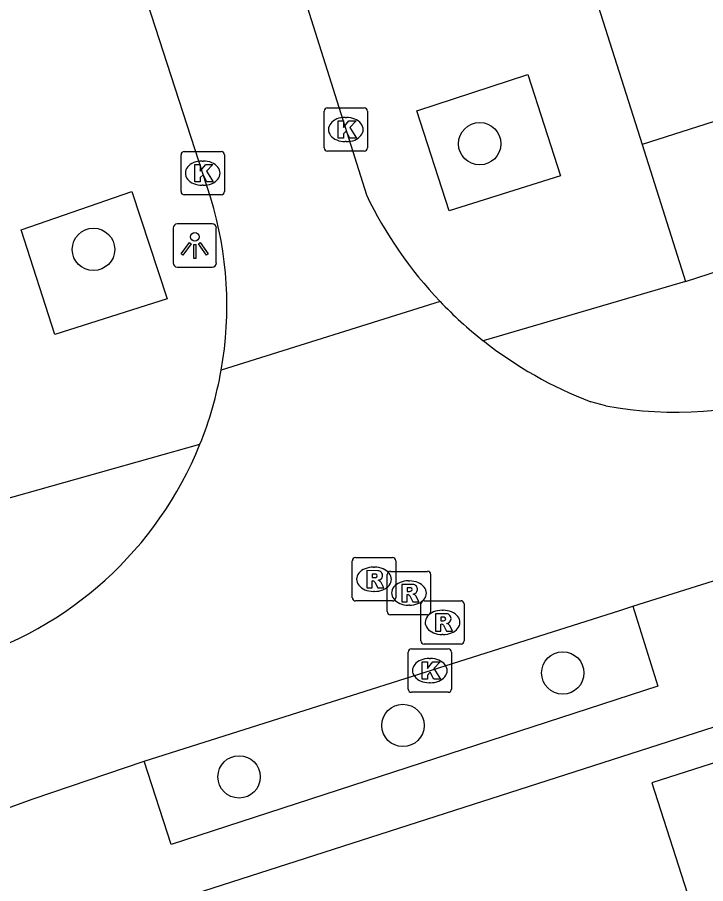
# Model space of a CAD drawing. Extents: x 159718 to 160783, y 383290 to 384030.
# Drawn here: x 160095.96 to 160111.85, y 383557.92 to 383577.91 of the extents above; entities that cross this region are included whole.
import ezdxf

# ---------------------------------------------------------------- set-up
doc = ezdxf.new("R2010")
doc.units = 0
for name, color, linetype in [('IMGEO_Boom', 7, 'Continuous'), ('IMGEO_Kolk', 7, 'Continuous'), ('IMGEO_Lichtpunt', 7, 'Continuous'), ('IMGEO_Pand', 7, 'Continuous'), ('IMGEO_Rijbaan_lokaal_open', 7, 'Continuous'), ('IMGEO_Rioolput', 7, 'Continuous'), ('IMGEO_Voetpad_open', 7, 'Continuous')]:
    doc.layers.add(name, color=color, linetype=linetype)

msp = doc.modelspace()

# ---------------------------------------------------------------- linework, layer by layer
at = {"layer": 'IMGEO_Boom'}
for centre in [(160106.637, 383574.994), (160097.722, 383572.555), (160108.554, 383562.781), (160104.864, 383561.57), (160101.083, 383560.383)]:
    msp.add_circle(centre, 0.489, dxfattribs=at)
at = {"layer": 'IMGEO_Kolk'}
for p, q in [((160103.12, 383575.822), (160103.972, 383575.822)), ((160103.045, 383574.896), (160103.045, 383575.748)), ((160103.533, 383575.602), (160103.558, 383575.602)), ((160104.046, 383575.748), (160104.046, 383574.896)), ((160103.556, 383575.042), (160103.531, 383575.042)), ((160099.817, 383574.815), (160100.669, 383574.815)), ((160103.972, 383574.822), (160103.12, 383574.822)), ((160099.742, 383573.889), (160099.742, 383574.741)), ((160100.23, 383574.595), (160100.255, 383574.595)), ((160100.743, 383574.741), (160100.743, 383573.889)), ((160100.253, 383574.035), (160100.228, 383574.035)), ((160100.669, 383573.815), (160099.817, 383573.815)), ((160104.984, 383562.409), (160104.984, 383563.261)), ((160105.059, 383563.335), (160105.911, 383563.335)), ((160105.985, 383563.261), (160105.985, 383562.409)), ((160105.472, 383563.115), (160105.497, 383563.115)), ((160105.495, 383562.555), (160105.47, 383562.555)), ((160105.911, 383562.335), (160105.059, 383562.335))]:
    msp.add_line(p, q, dxfattribs=at)
for points in [[(160103.12, 383575.822), (160103.972, 383575.822)], [(160103.045, 383574.896), (160103.045, 383575.748)], [(160104.046, 383575.748), (160104.046, 383574.896)], [(160103.366, 383575.522), (160103.489, 383575.522), (160103.489, 383575.371), (160103.619, 383575.522), (160103.783, 383575.522), (160103.637, 383575.371), (160103.79, 383575.122), (160103.638, 383575.122), (160103.553, 383575.286), (160103.489, 383575.219), (160103.489, 383575.122), (160103.366, 383575.122), (160103.366, 383575.522)], [(160099.817, 383574.815), (160100.669, 383574.815)], [(160103.972, 383574.822), (160103.12, 383574.822)], [(160099.742, 383573.889), (160099.742, 383574.741)], [(160100.743, 383574.741), (160100.743, 383573.889)], [(160100.063, 383574.515), (160100.186, 383574.515), (160100.186, 383574.364), (160100.316, 383574.515), (160100.48, 383574.515), (160100.334, 383574.364), (160100.487, 383574.115), (160100.335, 383574.115), (160100.25, 383574.279), (160100.186, 383574.212), (160100.186, 383574.115), (160100.063, 383574.115), (160100.063, 383574.515)], [(160100.669, 383573.815), (160099.817, 383573.815)], [(160104.984, 383562.409), (160104.984, 383563.261)], [(160105.059, 383563.335), (160105.911, 383563.335)], [(160105.985, 383563.261), (160105.985, 383562.409)], [(160105.305, 383563.035), (160105.428, 383563.035), (160105.428, 383562.884), (160105.558, 383563.035), (160105.722, 383563.035), (160105.576, 383562.884), (160105.729, 383562.635), (160105.577, 383562.635), (160105.492, 383562.799), (160105.428, 383562.732), (160105.428, 383562.635), (160105.305, 383562.635), (160105.305, 383563.035)], [(160105.911, 383562.335), (160105.059, 383562.335)]]:
    msp.add_lwpolyline(points, dxfattribs=at)
for centre, start, end in [((160103.122, 383575.746), 91.552, 178.448), ((160103.122, 383575.746), 91.552, 178.448), ((160103.97, 383575.746), 1.552, 88.448), ((160103.97, 383575.746), 1.552, 88.448), ((160099.819, 383574.739), 91.552, 178.448), ((160099.819, 383574.739), 91.552, 178.448), ((160100.667, 383574.739), 1.552, 88.448), ((160100.667, 383574.739), 1.552, 88.448), ((160103.122, 383574.898), 181.552, 268.448), ((160103.122, 383574.898), 181.552, 268.448), ((160103.97, 383574.898), 271.552, 358.448), ((160103.97, 383574.898), 271.552, 358.448), ((160099.819, 383573.891), 181.552, 268.448), ((160099.819, 383573.891), 181.552, 268.448), ((160100.667, 383573.891), 271.552, 358.448), ((160100.667, 383573.891), 271.552, 358.448), ((160105.061, 383563.259), 91.552, 178.448), ((160105.061, 383563.259), 91.552, 178.448), ((160105.909, 383563.259), 1.552, 88.448), ((160105.909, 383563.259), 1.552, 88.448), ((160105.061, 383562.411), 181.552, 268.448), ((160105.061, 383562.411), 181.552, 268.448), ((160105.909, 383562.411), 271.552, 358.448), ((160105.909, 383562.411), 271.552, 358.448)]:
    msp.add_arc(centre, 0.0765, start, end, dxfattribs=at)
for centre, major_axis, ratio, start_param, end_param in [((160103.532, 383575.322), (-0.387, 0.002), 0.722429, 4.712389, 7.853982), ((160103.557, 383575.322), (-0.39, 0.002), 0.717154, 1.570796, 4.712389), ((160100.229, 383574.315), (-0.387, 0.002), 0.722429, 4.712389, 7.853982), ((160100.254, 383574.315), (-0.39, 0.002), 0.717154, 1.570796, 4.712389), ((160105.471, 383562.835), (-0.387, 0.002), 0.722429, 4.712389, 7.853982), ((160105.496, 383562.835), (-0.39, 0.002), 0.717154, 1.570796, 4.712389)]:
    msp.add_ellipse(centre, major_axis=major_axis, ratio=ratio, start_param=start_param, end_param=end_param, dxfattribs=at)
at = {"layer": 'IMGEO_Lichtpunt'}
for p, q in [((160099.561, 383573.05), (160099.561, 383572.243)), ((160099.561, 383573.05), (160099.561, 383572.243)), ((160100.463, 383573.145), (160099.655, 383573.145)), ((160100.463, 383573.145), (160099.655, 383573.145)), ((160100.557, 383572.243), (160100.557, 383573.05)), ((160100.557, 383572.243), (160100.557, 383573.05)), ((160099.655, 383572.149), (160100.463, 383572.149)), ((160099.655, 383572.149), (160100.463, 383572.149))]:
    msp.add_line(p, q, dxfattribs=at)
for points in [[(160099.935, 383572.714), (160099.974, 383572.686), (160099.786, 383572.424), (160099.748, 383572.451), (160099.935, 383572.714)], [(160100.037, 383572.666), (160100.084, 383572.666), (160100.084, 383572.344), (160100.037, 383572.344), (160100.037, 383572.666)], [(160100.147, 383572.686), (160100.185, 383572.713), (160100.372, 383572.451), (160100.333, 383572.423), (160100.147, 383572.686)]]:
    msp.add_lwpolyline(points, dxfattribs=at)
msp.add_circle((160100.06, 383572.848), 0.0994, dxfattribs=at)
for centre, start, end in [((160099.655, 383573.05), 90, 180), ((160099.655, 383573.05), 90, 180), ((160100.463, 383573.05), 0, 90), ((160100.463, 383573.05), 0, 90), ((160099.655, 383572.243), 180, 270), ((160099.655, 383572.243), 180, 270), ((160100.463, 383572.243), 270, 0), ((160100.463, 383572.243), 270, 360)]:
    msp.add_arc(centre, 0.0946, start, end, dxfattribs=at)
at = {"layer": 'IMGEO_Pand'}
for points in [[(160108.784, 383580.014), (160110.383, 383574.974)], [(160113.591, 383572.527), (160112.582, 383575.673), (160110.383, 383574.974)], [(160115.654, 383561.863), (160110.611, 383560.244), (160111.704, 383556.846)]]:
    msp.add_lwpolyline(points, dxfattribs=at)
at = {"layer": 'IMGEO_Rijbaan_lokaal_open'}
for points in [[(160100.43, 383573.741), (160093.206, 383595.999)], [(160098.433, 383591.22), (160100.384, 383585.354), (160104.021, 383573.815)], [(160105.722, 383571.354), (160100.669, 383569.765)], [(160109.55, 383568.943), (160109.198, 383569.038)], [(160110.172, 383564.322), (160115.367, 383565.954)], [(160098.892, 383560.743), (160109.867, 383564.226), (160110.172, 383564.322)], [(160095.796, 383559.685), (160096.333, 383559.879), (160098.892, 383560.743)]]:
    msp.add_lwpolyline(points, dxfattribs=at)
for centre, radius, start, end in [((160112.676, 383577.979), 9.605, 205.6919, 223.6112), ((160092.277, 383571.256), 8.524, 349.9278, 16.9521), ((160112.658, 383577.987), 9.598, 223.7204, 231.7608), ((160112.614, 383577.927), 9.522, 231.7457, 248.9787), ((160092.332, 383571.234), 8.465, 337.9624, 350.005), ((160111.155, 383577.841), 9.041, 259.7746, 288.4075), ((160092.267, 383571.249), 8.531, 286.2616, 338.0364)]:
    msp.add_arc(centre, radius, start, end, dxfattribs=at)
at = {"layer": 'IMGEO_Rioolput'}
for p, q in [((160103.696, 383564.517), (160103.696, 383565.369)), ((160103.771, 383565.443), (160104.623, 383565.443)), ((160104.697, 383565.369), (160104.697, 383564.517)), ((160104.184, 383565.223), (160104.209, 383565.223)), ((160104.503, 383564.2), (160104.503, 383565.052)), ((160104.578, 383565.126), (160105.43, 383565.126)), ((160105.504, 383565.052), (160105.504, 383564.2)), ((160104.991, 383564.906), (160105.016, 383564.906)), ((160104.207, 383564.663), (160104.182, 383564.663)), ((160104.623, 383564.443), (160103.771, 383564.443)), ((160105.278, 383563.522), (160105.278, 383564.374)), ((160105.353, 383564.448), (160106.205, 383564.448)), ((160106.279, 383564.374), (160106.279, 383563.522)), ((160105.014, 383564.346), (160104.989, 383564.346)), ((160105.766, 383564.228), (160105.791, 383564.228)), ((160105.43, 383564.126), (160104.578, 383564.126)), ((160105.789, 383563.668), (160105.764, 383563.668)), ((160106.205, 383563.448), (160105.353, 383563.448))]:
    msp.add_line(p, q, dxfattribs=at)
for points in [[(160103.696, 383564.517), (160103.696, 383565.369)], [(160103.771, 383565.443), (160104.623, 383565.443)], [(160104.697, 383565.369), (160104.697, 383564.517)], [(160104.285, 383565.141), (160104.033, 383565.143), (160104.033, 383564.743)], [(160104.211, 383565.062), (160104.157, 383565.062), (160104.157, 383564.981)], [(160104.157, 383564.981), (160104.209, 383564.981)], [(160104.503, 383564.2), (160104.503, 383565.052)], [(160104.578, 383565.126), (160105.43, 383565.126)], [(160105.504, 383565.052), (160105.504, 383564.2)], [(160104.033, 383564.743), (160104.157, 383564.743), (160104.157, 383564.905), (160104.168, 383564.905)], [(160104.215, 383564.876), (160104.286, 383564.743), (160104.426, 383564.743), (160104.361, 383564.869)], [(160105.092, 383564.824), (160104.84, 383564.826), (160104.84, 383564.426)], [(160104.84, 383564.426), (160104.964, 383564.426), (160104.964, 383564.588), (160104.975, 383564.588)], [(160105.018, 383564.745), (160104.964, 383564.745), (160104.964, 383564.664)], [(160104.964, 383564.664), (160105.016, 383564.664)], [(160105.022, 383564.559), (160105.093, 383564.426), (160105.233, 383564.426), (160105.168, 383564.552)], [(160104.623, 383564.443), (160103.771, 383564.443)], [(160105.278, 383563.522), (160105.278, 383564.374)], [(160105.353, 383564.448), (160106.205, 383564.448)], [(160106.279, 383564.374), (160106.279, 383563.522)], [(160105.43, 383564.126), (160104.578, 383564.126)], [(160105.867, 383564.146), (160105.615, 383564.148), (160105.615, 383563.748)], [(160105.793, 383564.067), (160105.739, 383564.067), (160105.739, 383563.986)], [(160105.739, 383563.986), (160105.791, 383563.986)], [(160105.615, 383563.748), (160105.739, 383563.748), (160105.739, 383563.91), (160105.75, 383563.91)], [(160105.797, 383563.881), (160105.868, 383563.748), (160106.008, 383563.748), (160105.943, 383563.874)], [(160106.205, 383563.448), (160105.353, 383563.448)]]:
    msp.add_lwpolyline(points, dxfattribs=at)
for centre, radius, start, end in [((160103.773, 383565.367), 0.0765, 91.552, 178.448), ((160103.773, 383565.367), 0.0765, 91.552, 178.448), ((160104.621, 383565.367), 0.0765, 1.552, 88.448), ((160104.621, 383565.367), 0.0765, 1.552, 88.448), ((160104.193, 383565.17), 0.19, 274.7715, 282.9687), ((160104.217, 383564.966), 0.0964, 77.0061, 93.1865), ((160104.231, 383565.023), 0.0378, 276.6634, 79.6772), ((160104.284, 383565.031), 0.109, 350.3612, 89.416), ((160104.282, 383565.031), 0.112, 277.5842, 350.9817), ((160104.58, 383565.05), 0.0765, 91.552, 178.448), ((160104.58, 383565.05), 0.0765, 91.552, 178.448), ((160105.428, 383565.05), 0.0765, 1.552, 88.448), ((160105.428, 383565.05), 0.0765, 1.552, 88.448), ((160104.167, 383564.852), 0.0533, 26.0293, 88.6989), ((160104.266, 383564.816), 0.108, 29.5134, 73.7905), ((160105.091, 383564.714), 0.109, 350.3612, 89.416), ((160104.974, 383564.535), 0.0533, 26.0293, 88.6989), ((160105, 383564.853), 0.19, 274.7715, 282.9687), ((160105.024, 383564.649), 0.0964, 77.0061, 93.1865), ((160105.038, 383564.706), 0.0378, 276.6634, 79.6772), ((160105.089, 383564.714), 0.112, 277.5842, 350.9817), ((160105.073, 383564.499), 0.108, 29.5134, 73.7905), ((160103.773, 383564.519), 0.0765, 181.552, 268.448), ((160103.773, 383564.519), 0.0765, 181.552, 268.448), ((160104.621, 383564.519), 0.0765, 271.552, 358.448), ((160104.621, 383564.519), 0.0765, 271.552, 358.448), ((160105.355, 383564.372), 0.0765, 91.552, 178.448), ((160105.355, 383564.372), 0.0765, 91.552, 178.448), ((160106.203, 383564.372), 0.0765, 1.552, 88.448), ((160106.203, 383564.372), 0.0765, 1.552, 88.448), ((160104.58, 383564.202), 0.0765, 181.552, 268.448), ((160104.58, 383564.202), 0.0765, 181.552, 268.448), ((160105.428, 383564.202), 0.0765, 271.552, 358.448), ((160105.428, 383564.202), 0.0765, 271.552, 358.448), ((160105.775, 383564.175), 0.19, 274.7715, 282.9687), ((160105.799, 383563.971), 0.0964, 77.0061, 93.1865), ((160105.813, 383564.028), 0.0378, 276.6634, 79.6772), ((160105.866, 383564.036), 0.109, 350.3612, 89.416), ((160105.864, 383564.036), 0.112, 277.5842, 350.9817), ((160105.749, 383563.857), 0.0533, 26.0293, 88.6989), ((160105.848, 383563.821), 0.108, 29.5134, 73.7905), ((160105.355, 383563.524), 0.0765, 181.552, 268.448), ((160105.355, 383563.524), 0.0765, 181.552, 268.448), ((160106.203, 383563.524), 0.0765, 271.552, 358.448), ((160106.203, 383563.524), 0.0765, 271.552, 358.448)]:
    msp.add_arc(centre, radius, start, end, dxfattribs=at)
for centre, major_axis, ratio, start_param, end_param in [((160104.183, 383564.943), (-0.387, 0.002), 0.722429, 4.712389, 7.853982), ((160104.208, 383564.943), (-0.39, 0.002), 0.717154, 1.570796, 4.712389), ((160104.99, 383564.626), (-0.387, 0.002), 0.722429, 4.712389, 7.853982), ((160105.015, 383564.626), (-0.39, 0.002), 0.717154, 1.570796, 4.712389), ((160105.765, 383563.948), (-0.387, 0.002), 0.722429, 4.712389, 7.853982), ((160105.79, 383563.948), (-0.39, 0.002), 0.717154, 1.570796, 4.712389)]:
    msp.add_ellipse(centre, major_axis=major_axis, ratio=ratio, start_param=start_param, end_param=end_param, dxfattribs=at)
at = {"layer": 'IMGEO_Voetpad_open'}
for points in [[(160107.75, 383576.594), (160108.503, 383574.257), (160105.928, 383573.448), (160105.184, 383575.755), (160107.75, 383576.594)], [(160154.7, 383575.238), (160086.102, 383553.199)], [(160110.383, 383574.974), (160111.384, 383571.818)], [(160098.61, 383573.889), (160099.42, 383571.415), (160096.831, 383570.592), (160096.053, 383573.008), (160098.61, 383573.889)], [(160111.384, 383571.818), (160113.591, 383572.527)], [(160111.384, 383571.818), (160106.718, 383570.449)], [(160095.59, 383566.772), (160100.179, 383568.058)], [(160110.172, 383564.322), (160110.751, 383562.477), (160099.516, 383558.826), (160098.892, 383560.743)]]:
    msp.add_lwpolyline(points, dxfattribs=at)

doc.saveas('drawing.dxf')
